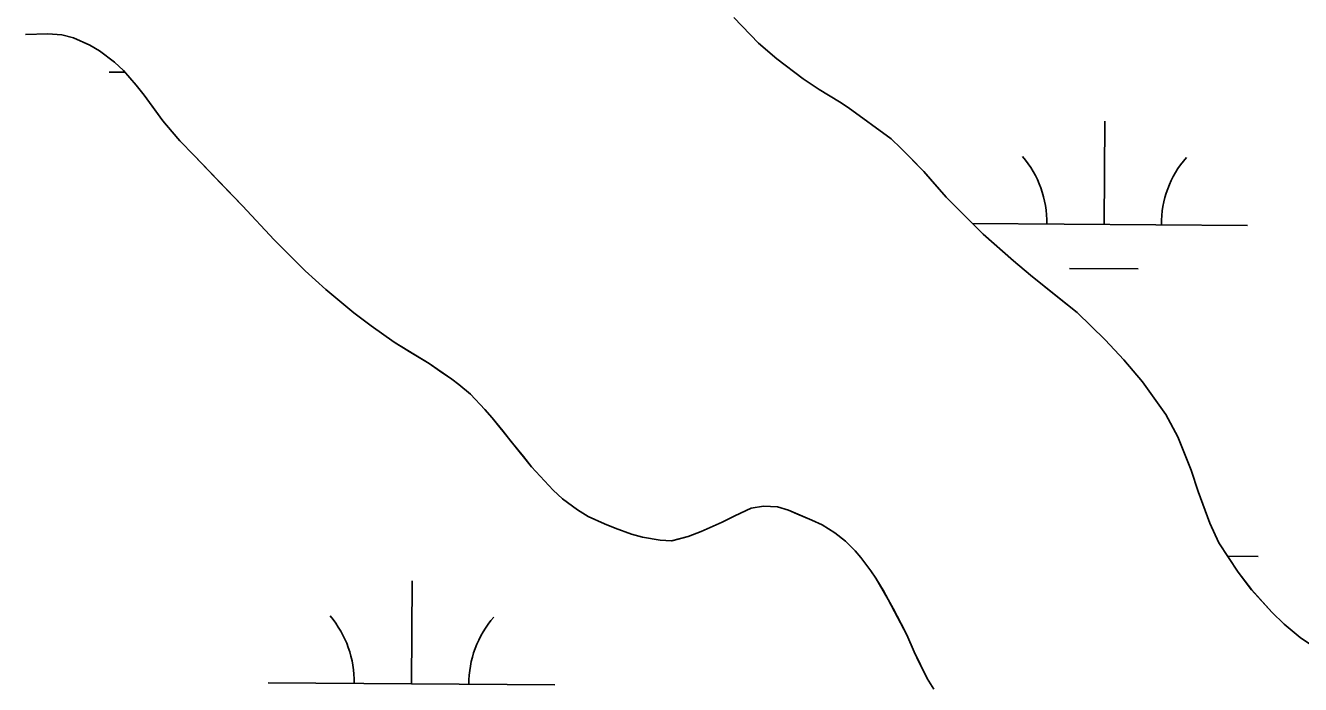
# Model space of a CAD drawing. Extents: x 3172231 to 3210228, y 940198 to 965780.
# Drawn here: x 3203428 to 3203872.7, y 949991.3 to 950221.1 of the extents above; entities that cross this region are included whole.
import ezdxf

# ---------------------------------------------------------------- set-up
doc = ezdxf.new("R2010")
doc.units = 0
for name, color, linetype in [('V-SITE-VEGE', 7, 'Continuous'), ('V-TOPO-SHOR', 7, 'Continuous'), ('V-WETL-SWMP', 7, 'Continuous')]:
    doc.layers.add(name, color=color, linetype=linetype)

msp = doc.modelspace()

# ---------------------------------------------------------------- linework, layer by layer
at = {"layer": 'V-SITE-VEGE'}
for p, q in [((3203675.102, 950223.933), (3203683.669, 950214.938)), ((3203435.759, 950218.229), (3203427.986, 950217.932)), ((3203440.653, 950217.867), (3203435.759, 950218.229)), ((3203444.702, 950216.83), (3203440.653, 950217.867)), ((3203450.43, 950214.27), (3203444.702, 950216.83)), ((3203453.797, 950212.226), (3203450.43, 950214.27)), ((3203683.669, 950214.938), (3203690.061, 950209.501)), ((3203459.014, 950208.317), (3203453.797, 950212.226)), ((3203462.208, 950205.427), (3203459.014, 950208.317)), ((3203690.061, 950209.501), (3203699.314, 950202.529)), ((3203466.573, 950200.34), (3203462.208, 950205.427)), ((3203469.426, 950196.778), (3203466.573, 950200.34)), ((3203699.314, 950202.529), (3203704.87, 950198.785)), ((3203475.967, 950187.794), (3203469.426, 950196.778)), ((3203704.87, 950198.785), (3203711.94, 950194.528)), ((3203711.94, 950194.528), (3203714.971, 950192.486)), ((3203714.971, 950192.486), (3203729.946, 950181.601)), ((3203481.843, 950180.837), (3203475.967, 950187.794)), ((3203729.946, 950181.601), (3203733.306, 950178.373)), ((3203486.883, 950175.747), (3203481.843, 950180.837)), ((3203733.306, 950178.373), (3203741.371, 950170.226)), ((3203503.683, 950158.266), (3203486.883, 950175.747)), ((3203741.371, 950170.226), (3203749.094, 950161.235)), ((3203749.094, 950161.235), (3203753.129, 950157.33)), ((3203514.768, 950146.385), (3203503.683, 950158.266)), ((3203753.129, 950157.33), (3203762.034, 950148.333)), ((3203525.522, 950135.523), (3203514.768, 950146.385)), ((3203762.034, 950148.333), (3203772.624, 950138.992)), ((3203772.624, 950138.992), (3203778.512, 950134.062)), ((3203532.752, 950129.067), (3203525.522, 950135.523)), ((3203778.512, 950134.062), (3203794.828, 950120.976)), ((3203542.506, 950120.91), (3203532.752, 950129.067)), ((3203548.562, 950116.321), (3203542.506, 950120.91)), ((3203794.828, 950120.976), (3203804.575, 950111.467)), ((3203556.642, 950110.705), (3203548.562, 950116.321)), ((3203568.762, 950103.213), (3203556.642, 950110.705)), ((3203804.575, 950111.467), (3203811.126, 950104.51)), ((3203576.671, 950097.768), (3203568.762, 950103.213)), ((3203811.126, 950104.51), (3203817.674, 950096.877)), ((3203579.196, 950095.898), (3203576.671, 950097.768)), ((3203583.233, 950092.498), (3203579.196, 950095.898)), ((3203817.674, 950096.877), (3203825.722, 950085.519)), ((3203588.271, 950087.237), (3203583.233, 950092.498)), ((3203590.79, 950084.353), (3203588.271, 950087.237)), ((3203604.553, 950067.226), (3203590.79, 950084.353)), ((3203825.722, 950085.519), (3203829.904, 950077.728)), ((3203829.904, 950077.728), (3203834.574, 950066.052)), ((3203612.112, 950059.079), (3203604.553, 950067.226)), ((3203834.574, 950066.052), (3203837.07, 950058.608)), ((3203615.305, 950056.023), (3203612.112, 950059.079)), ((3203837.07, 950058.608), (3203841.068, 950047.61)), ((3203620.521, 950052.284), (3203615.305, 950056.023)), ((3203681.154, 950052.816), (3203675.399, 950050.144)), ((3203685.389, 950053.496), (3203681.154, 950052.816)), ((3203690.278, 950053.277), (3203685.389, 950053.496)), ((3203694.155, 950052.075), (3203690.278, 950053.277)), ((3203624.224, 950049.898), (3203620.521, 950052.284)), ((3203629.954, 950047.336), (3203624.224, 950049.898)), ((3203675.399, 950050.144), (3203670.996, 950047.971)), ((3203702.244, 950048.657), (3203694.155, 950052.075)), ((3203705.951, 950046.949), (3203702.244, 950048.657)), ((3203633.663, 950045.798), (3203629.954, 950047.336)), ((3203639.393, 950043.742), (3203633.663, 950045.798)), ((3203643.272, 950042.707), (3203639.393, 950043.742)), ((3203663.717, 950044.63), (3203659.148, 950042.965)), ((3203670.996, 950047.971), (3203663.717, 950044.63)), ((3203710.332, 950044.225), (3203705.951, 950046.949)), ((3203714.031, 950041.333), (3203710.332, 950044.225)), ((3203841.068, 950047.61), (3203844.24, 950040.67)), ((3203649.349, 950041.665), (3203643.272, 950042.707)), ((3203653.4, 950041.474), (3203649.349, 950041.665)), ((3203659.148, 950042.965), (3203653.4, 950041.474)), ((3203717.389, 950037.94), (3203714.031, 950041.333)), ((3203844.24, 950040.67), (3203850.943, 950030.501)), ((3203719.405, 950035.564), (3203717.389, 950037.94)), ((3203722.927, 950030.987), (3203719.405, 950035.564)), ((3203724.604, 950028.443), (3203722.927, 950030.987)), ((3203850.943, 950030.501), (3203855.642, 950024.396)), ((3203728.956, 950020.99), (3203724.604, 950028.443)), ((3203855.642, 950024.396), (3203862.695, 950016.591)), ((3203735.481, 950008.629), (3203728.956, 950020.99)), ((3203862.695, 950016.591), (3203867.065, 950012.348)), ((3203737.984, 950002.704), (3203735.481, 950008.629)), ((3203867.065, 950012.348), (3203872.615, 950007.758)), ((3203872.615, 950007.758), (3203880.187, 950002.655)), ((3203742.496, 949993.391), (3203737.984, 950002.704)), ((3203744.843, 949989.664), (3203742.496, 949993.391))]:
    msp.add_line(p, q, dxfattribs=at)
at = {"layer": 'V-TOPO-SHOR'}
for points in [[(3203876.148, 950005.376), (3203872.615, 950007.76), (3203867.065, 950012.348), (3203862.695, 950016.591), (3203855.642, 950024.396), (3203850.943, 950030.501), (3203844.24, 950040.67), (3203841.068, 950047.61), (3203837.07, 950058.608), (3203834.574, 950066.052), (3203829.904, 950077.728), (3203825.722, 950085.519), (3203817.674, 950096.877), (3203811.126, 950104.51), (3203804.575, 950111.467), (3203794.828, 950120.976), (3203788.101, 950126.413), (3203778.512, 950134.062), (3203772.626, 950138.992), (3203762.034, 950148.335), (3203759.68, 950150.711), (3203753.129, 950157.33), (3203749.094, 950161.235), (3203744.226, 950166.832), (3203741.371, 950170.226), (3203736.667, 950174.979), (3203733.306, 950178.373), (3203729.946, 950181.601), (3203714.971, 950192.486), (3203711.94, 950194.528), (3203704.87, 950198.785), (3203699.314, 950202.529), (3203690.061, 950209.501), (3203683.671, 950214.938), (3203675.102, 950223.933)], [(3203427.986, 950217.932), (3203435.759, 950218.229), (3203440.653, 950217.867), (3203444.702, 950216.832), (3203450.43, 950214.27), (3203453.797, 950212.226), (3203459.014, 950208.317), (3203462.208, 950205.427), (3203466.573, 950200.34), (3203469.426, 950196.778), (3203473.452, 950191.183), (3203475.967, 950187.794), (3203479.158, 950184.062), (3203481.843, 950180.839), (3203486.883, 950175.747), (3203496.291, 950165.903), (3203503.683, 950158.266), (3203514.768, 950146.385), (3203525.522, 950135.523), (3203532.752, 950129.067), (3203542.506, 950120.91), (3203548.562, 950116.321), (3203556.642, 950110.705), (3203561.86, 950107.469), (3203568.762, 950103.213), (3203572.465, 950100.662), (3203576.671, 950097.768), (3203579.196, 950095.898), (3203583.233, 950092.498), (3203588.271, 950087.237), (3203590.79, 950084.353), (3203594.483, 950079.774), (3203597.336, 950076.215), (3203601.7, 950070.787), (3203604.553, 950067.226), (3203609.087, 950062.305), (3203612.112, 950059.079), (3203615.305, 950056.023), (3203620.521, 950052.282), (3203624.224, 950049.898), (3203629.954, 950047.336), (3203633.661, 950045.798), (3203639.393, 950043.742), (3203643.272, 950042.707), (3203649.347, 950041.665), (3203653.4, 950041.474), (3203659.148, 950042.965), (3203663.717, 950044.63), (3203670.998, 950047.971), (3203675.399, 950050.144), (3203681.154, 950052.816), (3203685.389, 950053.496), (3203690.278, 950053.277), (3203694.155, 950052.075), (3203697.02, 950050.879), (3203702.244, 950048.657), (3203705.951, 950046.949), (3203710.33, 950044.225), (3203714.031, 950041.333), (3203717.389, 950037.94), (3203719.405, 950035.564), (3203722.927, 950030.987), (3203724.604, 950028.443), (3203727.115, 950024.21), (3203728.956, 950020.99), (3203730.63, 950017.773), (3203733.474, 950012.524), (3203735.481, 950008.629), (3203737.984, 950002.704), (3203739.821, 949998.81), (3203742.496, 949993.391), (3203744.843, 949989.664)]]:
    msp.add_lwpolyline(points, dxfattribs=at)
at = {"layer": 'V-WETL-SWMP'}
for p, q in [((3203683.671, 950214.938), (3203675.103, 950223.933)), ((3203427.987, 950217.932), (3203435.758, 950218.23)), ((3203435.758, 950218.23), (3203440.653, 950217.867)), ((3203440.653, 950217.867), (3203444.702, 950216.833)), ((3203444.702, 950216.833), (3203450.431, 950214.271)), ((3203450.431, 950214.271), (3203453.798, 950212.227)), ((3203690.061, 950209.501), (3203683.671, 950214.938)), ((3203453.798, 950212.227), (3203459.014, 950208.316)), ((3203459.014, 950208.316), (3203462.208, 950205.428)), ((3203699.314, 950202.529), (3203690.061, 950209.501)), ((3203457.253, 950204.86), (3203462.727, 950204.822)), ((3203462.208, 950205.428), (3203466.573, 950200.339)), ((3203466.573, 950200.339), (3203469.426, 950196.778)), ((3203704.869, 950198.786), (3203699.314, 950202.529)), ((3203469.426, 950196.778), (3203473.451, 950191.184)), ((3203711.94, 950194.527), (3203704.869, 950198.786)), ((3203473.451, 950191.184), (3203475.967, 950187.794)), ((3203714.97, 950192.485), (3203711.94, 950194.527)), ((3203729.945, 950181.6), (3203714.97, 950192.485)), ((3203475.967, 950187.794), (3203479.157, 950184.062)), ((3203804.215, 950151.755), (3203804.46, 950187.754)), ((3203479.157, 950184.062), (3203481.843, 950180.839)), ((3203733.307, 950178.374), (3203729.945, 950181.6)), ((3203481.843, 950180.839), (3203486.883, 950175.747)), ((3203736.667, 950174.979), (3203733.307, 950178.374)), ((3203486.883, 950175.747), (3203496.291, 950165.903)), ((3203741.372, 950170.226), (3203736.667, 950174.979)), ((3203744.226, 950166.833), (3203741.372, 950170.226)), ((3203496.291, 950165.903), (3203503.683, 950158.265)), ((3203749.095, 950161.235), (3203744.226, 950166.833)), ((3203753.128, 950157.33), (3203749.095, 950161.235)), ((3203503.683, 950158.265), (3203514.769, 950146.386)), ((3203759.681, 950150.71), (3203753.128, 950157.33)), ((3203758.338, 950152.067), (3203854.214, 950151.414)), ((3203762.034, 950148.334), (3203759.681, 950150.71)), ((3203514.769, 950146.386), (3203525.523, 950135.523)), ((3203772.626, 950138.991), (3203762.034, 950148.334)), ((3203778.512, 950134.063), (3203772.626, 950138.991)), ((3203525.523, 950135.523), (3203532.752, 950129.068)), ((3203788.1, 950126.414), (3203778.512, 950134.063)), ((3203792.11, 950136.406), (3203816.11, 950136.242)), ((3203532.752, 950129.068), (3203542.506, 950120.911)), ((3203794.828, 950120.975), (3203788.1, 950126.414)), ((3203542.506, 950120.911), (3203548.563, 950116.321)), ((3203804.575, 950111.467), (3203794.828, 950120.975)), ((3203548.563, 950116.321), (3203556.641, 950110.706)), ((3203556.641, 950110.706), (3203561.86, 950107.47)), ((3203811.126, 950104.509), (3203804.575, 950111.467)), ((3203561.86, 950107.47), (3203568.762, 950103.213)), ((3203568.762, 950103.213), (3203572.465, 950100.661)), ((3203817.674, 950096.876), (3203811.126, 950104.509)), ((3203572.465, 950100.661), (3203576.672, 950097.768)), ((3203576.672, 950097.768), (3203579.196, 950095.897)), ((3203579.196, 950095.897), (3203583.232, 950092.499)), ((3203825.722, 950085.519), (3203817.674, 950096.876)), ((3203583.232, 950092.499), (3203588.272, 950087.238)), ((3203588.272, 950087.238), (3203590.791, 950084.354)), ((3203590.791, 950084.354), (3203594.483, 950079.775)), ((3203829.905, 950077.729), (3203825.722, 950085.519)), ((3203594.483, 950079.775), (3203597.336, 950076.214)), ((3203597.336, 950076.214), (3203601.699, 950070.787)), ((3203834.574, 950066.052), (3203829.905, 950077.729)), ((3203601.699, 950070.787), (3203604.552, 950067.226)), ((3203604.552, 950067.226), (3203609.087, 950062.305)), ((3203837.07, 950058.608), (3203834.574, 950066.052)), ((3203609.087, 950062.305), (3203612.111, 950059.08)), ((3203612.111, 950059.08), (3203615.304, 950056.024)), ((3203841.067, 950047.61), (3203837.07, 950058.608)), ((3203615.304, 950056.024), (3203620.521, 950052.282)), ((3203675.399, 950050.144), (3203681.155, 950052.817)), ((3203681.155, 950052.817), (3203685.39, 950053.496)), ((3203685.39, 950053.496), (3203690.277, 950053.277)), ((3203690.277, 950053.277), (3203694.155, 950052.075)), ((3203620.521, 950052.282), (3203624.224, 950049.898)), ((3203624.224, 950049.898), (3203629.953, 950047.336)), ((3203670.997, 950047.971), (3203675.399, 950050.144)), ((3203694.155, 950052.075), (3203697.02, 950050.878)), ((3203697.02, 950050.878), (3203702.245, 950048.656)), ((3203702.245, 950048.656), (3203705.952, 950046.948)), ((3203629.953, 950047.336), (3203633.661, 950045.797)), ((3203633.661, 950045.797), (3203639.393, 950043.741)), ((3203639.393, 950043.741), (3203643.272, 950042.708)), ((3203659.149, 950042.965), (3203663.717, 950044.63)), ((3203663.717, 950044.63), (3203670.997, 950047.971)), ((3203705.952, 950046.948), (3203710.329, 950044.224)), ((3203710.329, 950044.224), (3203714.03, 950041.333)), ((3203844.24, 950040.669), (3203841.067, 950047.61)), ((3203643.272, 950042.708), (3203649.347, 950041.664)), ((3203649.347, 950041.664), (3203653.399, 950041.474)), ((3203653.399, 950041.474), (3203659.149, 950042.965)), ((3203714.03, 950041.333), (3203717.39, 950037.939)), ((3203850.944, 950030.501), (3203844.24, 950040.669)), ((3203717.39, 950037.939), (3203719.405, 950035.564)), ((3203719.405, 950035.564), (3203722.928, 950030.986)), ((3203847.301, 950036.027), (3203858.02, 950035.954)), ((3203722.928, 950030.986), (3203724.604, 950028.444)), ((3203855.642, 950024.397), (3203850.944, 950030.501)), ((3203562.647, 949991.533), (3203562.892, 950027.532)), ((3203724.604, 950028.444), (3203727.116, 950024.209)), ((3203727.116, 950024.209), (3203728.957, 950020.991)), ((3203862.695, 950016.592), (3203855.642, 950024.397)), ((3203728.957, 950020.991), (3203730.629, 950017.773)), ((3203730.629, 950017.773), (3203733.474, 950012.523)), ((3203733.474, 950012.523), (3203735.481, 950008.628)), ((3203867.065, 950012.348), (3203862.695, 950016.592)), ((3203735.481, 950008.628), (3203737.984, 950002.704)), ((3203872.615, 950007.76), (3203867.065, 950012.348)), ((3203876.149, 950005.377), (3203872.615, 950007.76)), ((3203737.984, 950002.704), (3203739.822, 949998.811)), ((3203739.822, 949998.811), (3203742.496, 949993.392)), ((3203512.648, 949991.874), (3203612.646, 949991.193)), ((3203742.496, 949993.392), (3203744.842, 949989.665))]:
    msp.add_line(p, q, dxfattribs=at)
for centre, start, end in [((3203748.977, 950152.605), 358.83817, 40.38182), ((3203859.46, 950151.853), 138.83816, 180.38182), ((3203507.409, 949992.384), 358.83817, 40.38182), ((3203617.892, 949991.632), 138.83816, 180.38182)]:
    msp.add_arc(centre, 35.246, start, end, dxfattribs=at)

doc.saveas('drawing.dxf')
